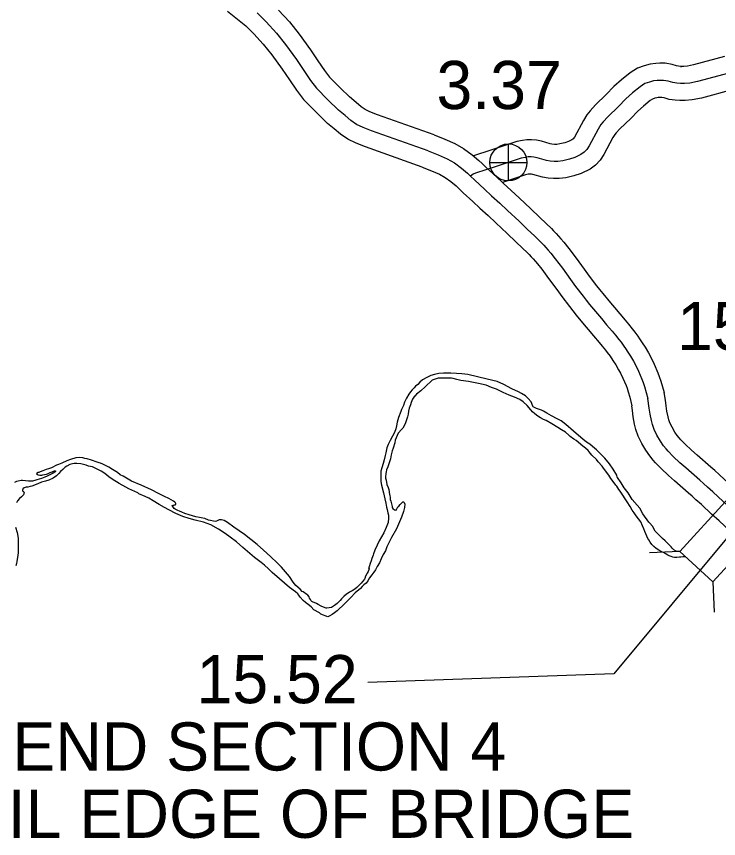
# Model space of a CAD drawing. Extents: x -83719 to 153526, y -11835 to 11446.
# Drawn here: x 13613.2 to 13818.5, y -1803.7 to -1563.3 of the extents above; entities that cross this region are included whole.
import ezdxf

# ---------------------------------------------------------------- set-up
doc = ezdxf.new("R2010")
doc.units = 0
for name, color, linetype in [('Level 10', 7, 'Continuous'), ('Level 15', 7, 'Continuous'), ('Level 20', 7, 'Continuous'), ('Level 25', 7, 'Continuous'), ('Level 26', 7, 'Continuous'), ('Level 58', 7, 'Continuous'), ('Level 59', 7, 'Continuous'), ('Level 9', 7, 'Continuous')]:
    doc.layers.add(name, color=color, linetype=linetype)

msp = doc.modelspace()

# ---------------------------------------------------------------- linework, layer by layer
at = {"layer": 'Level 10'}
for p, q in [((13807.37, -1577.92), (13807.64, -1577.93)), ((13807.37, -1587.92), (13807.11, -1587.92))]:
    msp.add_line(p, q, dxfattribs=at)
for points in [[(13820.22, -1575.04), (13811.14, -1577.46), (13809.34, -1577.85), (13808.34, -1577.92), (13807.37, -1577.92)], [(13807.64, -1577.93), (13806.75, -1577.89), (13806.15, -1577.79), (13804.91, -1577.43), (13802.84, -1577.03), (13801.32, -1577.03), (13800.11, -1577.07), (13798.44, -1577.26), (13796.76, -1577.75), (13794.74, -1578.46), (13792.63, -1579.81), (13790.11, -1581.83), (13787.85, -1583.78), (13785.64, -1586.18), (13782.52, -1589.18), (13780.9, -1590.91), (13779.97, -1592.1), (13778.95, -1593.74), (13776.32, -1598.6), (13775.99, -1599.12), (13775.86, -1599.25), (13775.6, -1599.45), (13774.61, -1599.93), (13773.52, -1600.28), (13772.04, -1600.62), (13771.21, -1600.73), (13770.5, -1600.73), (13769.77, -1600.69), (13769.28, -1600.61), (13766.68, -1599.84), (13765.2, -1599.51), (13763.82, -1599.41), (13762.44, -1599.41), (13761.16, -1599.6), (13759.5, -1599.93), (13751.91, -1602.47), (13746.82, -1604.08)], [(13822.78, -1584.71), (13813.47, -1587.19), (13810.78, -1587.76), (13808.74, -1587.92), (13807.37, -1587.92)], [(13807.11, -1587.92), (13805.73, -1587.85), (13804, -1587.58), (13802.55, -1587.16), (13801.87, -1587.03), (13801.48, -1587.03), (13800.84, -1587.05), (13800.42, -1587.1), (13799.83, -1587.27), (13799.16, -1587.5), (13798.46, -1587.95), (13796.5, -1589.52), (13794.82, -1590.98), (13792.79, -1593.18), (13789.64, -1596.21), (13788.51, -1597.41), (13788.18, -1597.84), (13787.59, -1598.77), (13784.96, -1603.65), (13783.85, -1605.4), (13782.49, -1606.77), (13780.9, -1608), (13778.31, -1609.25), (13776.17, -1609.93), (13773.82, -1610.48), (13771.85, -1610.73), (13770.23, -1610.73), (13768.69, -1610.65), (13767.03, -1610.37), (13764.19, -1609.53), (13763.76, -1609.43), (13763.47, -1609.41), (13763.18, -1609.41), (13762.85, -1609.46), (13762.06, -1609.62), (13755.31, -1611.88)]]:
    msp.add_lwpolyline(points, dxfattribs=at)
at = {"layer": 'Level 15'}
for points in [[(13674.97, -1561.81), (13680.28, -1566.05), (13682.64, -1568.37), (13685.4, -1571.42), (13687.92, -1574.58), (13690.95, -1578.79), (13693.07, -1581.9), (13695.09, -1584.93), (13697.14, -1587.63), (13700.57, -1591.07), (13704.18, -1594.59)], [(13689.86, -1561.45), (13693.02, -1564.94), (13695.9, -1568.53), (13699.15, -1573.06), (13701.35, -1576.31), (13703.24, -1579.11), (13704.7, -1581.05), (13707.99, -1584.34), (13710.54, -1586.87)], [(13735.35, -1597.99), (13718.79, -1592.11), (13716.56, -1591.21), (13715.12, -1590.53), (13714.04, -1589.8), (13712.49, -1588.48), (13710.54, -1586.87)], [(13731.85, -1607.36), (13715.24, -1601.46), (13712.57, -1600.38), (13710.14, -1599.25), (13707.96, -1597.75), (13706.07, -1596.15), (13704.18, -1594.59)], [(13735.35, -1597.99), (13738.46, -1599.21), (13741.34, -1600.5), (13743.95, -1601.96), (13746.42, -1603.75), (13748.37, -1605.42), (13749.39, -1606.37), (13750.67, -1607.59), (13753.41, -1610.12), (13755.48, -1612.05), (13757.89, -1614.21), (13760.21, -1616.38), (13763.58, -1619.56), (13766.1, -1621.99), (13768.12, -1623.89), (13769.59, -1625.34), (13770.25, -1626.01), (13771.04, -1626.82), (13771.67, -1627.53), (13772.4, -1628.33), (13773.28, -1629.35), (13774.73, -1631.19), (13776.82, -1634.01), (13779.2, -1637.25), (13780.69, -1639.25), (13782.83, -1642.1), (13783.7, -1643.22), (13784.61, -1644.35), (13786.86, -1647.07), (13788.04, -1648.47), (13789.56, -1650.27), (13791.17, -1652.17), (13792.15, -1653.32), (13793.25, -1654.66), (13793.97, -1655.61), (13794.87, -1656.85), (13795.39, -1657.58), (13796.16, -1658.74), (13796.97, -1660.02), (13797.96, -1661.71), (13798.72, -1663.11), (13799.61, -1664.97), (13800.7, -1667.53), (13801.1, -1668.6), (13801.61, -1670.02), (13802.52, -1673.3)], [(13731.85, -1607.36), (13734.59, -1608.43), (13736.85, -1609.44), (13738.55, -1610.4), (13740.22, -1611.6), (13741.72, -1612.89), (13742.56, -1613.67), (13743.82, -1614.87), (13746.6, -1617.45), (13748.73, -1619.43), (13751.13, -1621.58), (13753.36, -1623.67), (13756.69, -1626.81), (13759.21, -1629.23), (13761.19, -1631.1), (13762.52, -1632.4), (13763.09, -1632.98), (13763.71, -1633.63), (13764.23, -1634.22), (13764.92, -1634.97), (13765.56, -1635.71), (13766.78, -1637.26), (13768.78, -1639.95), (13771.16, -1643.19), (13772.68, -1645.24), (13774.89, -1648.18), (13775.86, -1649.42), (13776.86, -1650.67), (13779.19, -1653.48), (13780.39, -1654.91), (13781.93, -1656.73), (13783.54, -1658.63), (13784.47, -1659.73), (13785.41, -1660.87), (13785.94, -1661.57), (13786.74, -1662.66), (13787.12, -1663.2), (13787.76, -1664.18), (13788.43, -1665.24), (13789.25, -1666.63), (13789.81, -1667.66), (13790.49, -1669.09), (13791.41, -1671.24), (13791.71, -1672.05), (13792.07, -1673.06), (13792.52, -1674.65), (13793.07, -1677.18)], [(13816.21, -1695.12), (13812.18, -1691.57), (13810.54, -1690.13), (13808.67, -1688.4), (13807.44, -1687.11), (13806.94, -1686.55), (13806.37, -1685.86), (13805.7, -1684.84), (13804.86, -1683.42), (13804.23, -1682.13), (13803.92, -1681.27), (13803.71, -1680.38), (13803.39, -1678.77), (13803.17, -1677.19), (13802.94, -1675.51), (13802.52, -1673.3)], [(13809.69, -1702.71), (13805.58, -1699.08), (13803.85, -1697.56), (13801.65, -1695.53), (13800.05, -1693.86), (13799.33, -1693.03), (13798.33, -1691.84), (13797.21, -1690.13), (13796.06, -1688.17), (13795, -1686.02), (13794.32, -1684.11), (13793.94, -1682.53), (13793.52, -1680.43), (13793.27, -1678.56), (13793.07, -1677.18)], [(13837.23, -1714.48), (13835.25, -1712.54), (13833.35, -1710.78), (13831.44, -1709.01), (13830.04, -1707.77), (13828.45, -1706.28), (13825.37, -1703.44), (13823.2, -1701.45), (13820.17, -1698.68), (13818.6, -1697.25), (13817.36, -1696.11), (13816.21, -1695.12)], [(13830.25, -1721.63), (13828.36, -1719.79), (13826.54, -1718.11), (13824.72, -1716.41), (13823.3, -1715.16), (13821.65, -1713.6), (13818.6, -1710.8), (13816.44, -1708.82), (13813.43, -1706.06), (13811.85, -1704.63), (13810.72, -1703.59), (13809.69, -1702.71)]]:
    msp.add_lwpolyline(points, dxfattribs=at)
at = {"layer": 'Level 20'}
for p, q in [((13807.11, -1719.76), (13798.31, -1720.14)), ((13816.83, -1728.68), (13817.22, -1737.47))]:
    msp.add_line(p, q, dxfattribs=at)
msp.add_lwpolyline([(13816.83, -1728.68), (13843.6, -1699.49), (13833.87, -1690.57), (13807.11, -1719.76)], close=True, dxfattribs=at)
at = {"layer": 'Level 25'}
msp.add_lwpolyline([(13821.76, -1714.78), (13787.83, -1755.52), (13715.92, -1758.11)], dxfattribs=at)
at = {"layer": 'Level 26'}
for p, q in [((13757.03, -1611.44), (13757.03, -1600.61)), ((13751.61, -1606.02), (13762.44, -1606.02))]:
    msp.add_line(p, q, dxfattribs=at)
msp.add_circle((13757.03, -1606.02), 5.42, dxfattribs=at)
at = {"layer": 'Level 59'}
for points in [[(13683.6, -1562.3), (13686.25, -1564.91), (13689.21, -1568.18), (13691.91, -1571.56), (13695.05, -1575.93), (13697.21, -1579.1), (13699.17, -1582.02), (13700.92, -1584.34), (13704.28, -1587.7), (13707.36, -1590.73)], [(13821.5, -1579.88), (13812.3, -1582.33), (13810.06, -1582.81), (13808.54, -1582.92), (13807.37, -1582.92)], [(13807.37, -1582.92), (13806.24, -1582.87), (13805.07, -1582.69), (13803.73, -1582.3), (13802.36, -1582.03), (13801.4, -1582.03), (13800.47, -1582.06), (13799.43, -1582.18), (13798.29, -1582.51), (13796.95, -1582.98), (13795.55, -1583.88), (13793.31, -1585.67), (13791.33, -1587.38), (13789.21, -1589.68), (13786.08, -1592.7), (13784.7, -1594.16), (13784.08, -1594.97), (13783.27, -1596.25), (13780.64, -1601.13), (13779.92, -1602.26), (13779.18, -1603.01), (13778.25, -1603.73), (13776.46, -1604.59), (13774.85, -1605.1), (13772.93, -1605.55), (13771.53, -1605.73), (13770.37, -1605.73), (13769.23, -1605.67), (13768.16, -1605.49), (13765.44, -1604.68), (13764.48, -1604.47), (13763.64, -1604.41), (13762.81, -1604.41), (13762, -1604.53), (13760.78, -1604.77), (13753.46, -1607.22), (13747.37, -1609.15), (13746.76, -1609.49), (13745.98, -1610.02)], [(13733.6, -1602.67), (13717.01, -1596.78), (13714.56, -1595.79), (13712.63, -1594.89), (13711, -1593.77), (13709.28, -1592.31), (13707.36, -1590.73)], [(13733.6, -1602.67), (13736.52, -1603.82), (13739.1, -1604.97), (13741.25, -1606.18), (13743.32, -1607.68), (13745.04, -1609.16), (13745.98, -1610.02), (13747.25, -1611.23), (13750.01, -1613.79), (13752.1, -1615.74), (13754.51, -1617.9), (13756.78, -1620.03), (13760.14, -1623.18), (13762.65, -1625.61), (13764.66, -1627.49), (13766.06, -1628.87), (13766.67, -1629.5), (13767.37, -1630.23), (13767.95, -1630.87), (13768.66, -1631.65), (13769.42, -1632.53), (13770.75, -1634.23), (13772.8, -1636.98), (13775.18, -1640.22), (13776.68, -1642.25), (13778.86, -1645.14), (13779.78, -1646.32), (13780.73, -1647.51), (13783.03, -1650.28), (13784.21, -1651.69), (13785.74, -1653.5), (13787.36, -1655.4), (13788.31, -1656.53), (13789.33, -1657.76), (13789.96, -1658.59), (13790.8, -1659.75), (13791.25, -1660.39), (13791.96, -1661.46), (13792.7, -1662.63), (13793.61, -1664.17), (13794.26, -1665.38), (13795.05, -1667.03), (13796.05, -1669.38), (13796.41, -1670.33), (13796.84, -1671.54), (13797.83, -1675.08)], [(13812.95, -1698.91), (13808.88, -1695.33), (13807.19, -1693.85), (13805.16, -1691.97), (13803.74, -1690.49), (13803.14, -1689.79), (13802.35, -1688.85), (13801.45, -1687.48), (13800.46, -1685.8), (13799.61, -1684.07), (13799.12, -1682.69), (13798.83, -1681.45), (13798.45, -1679.6), (13798.22, -1677.87), (13797.83, -1675.08)], [(13833.74, -1718.05), (13831.8, -1716.17), (13829.94, -1714.45), (13828.08, -1712.71), (13826.67, -1711.46), (13825.05, -1709.94), (13821.98, -1707.12), (13819.82, -1705.13), (13816.8, -1702.37), (13815.23, -1700.94), (13814.04, -1699.85), (13812.95, -1698.91)]]:
    msp.add_lwpolyline(points, dxfattribs=at)
at = {"layer": 'Level 9'}
for points in [[(13807.04, -1719.79), (13806.62, -1719.77), (13806.39, -1719.77), (13806.05, -1719.68), (13805.35, -1719.32), (13804.88, -1718.8), (13804.57, -1718.37), (13804.4, -1718.24), (13803.15, -1716.99), (13802.84, -1716.66), (13802.1, -1715.97), (13801.63, -1715.51), (13800.88, -1714.85), (13799.97, -1713.83), (13799.14, -1712.37), (13798.33, -1711.52), (13798.06, -1711.22), (13796.36, -1708.74), (13795.46, -1707.12), (13794.68, -1706.2), (13793.23, -1704.58), (13792, -1702.63), (13790.91, -1701.14), (13789.99, -1699.72), (13788.89, -1698.1), (13788.86, -1698), (13788.75, -1697.5), (13787.69, -1695.68), (13786.63, -1694.1), (13785.21, -1692.48), (13784.16, -1691.4), (13782.74, -1690.02), (13781.66, -1689.03), (13780.88, -1688.44), (13779.87, -1687.82), (13778.76, -1686.94), (13777.51, -1685.85), (13776.02, -1684.57), (13773.86, -1682.67), (13772.41, -1681.56), (13771.24, -1680.94), (13769.66, -1680.1), (13768.24, -1679.32), (13767.34, -1678.73), (13766.73, -1678.47), (13766.13, -1678.28), (13765.29, -1677.99), (13764.28, -1677.51), (13764.21, -1677.27), (13763.73, -1676.01), (13762.85, -1675.02), (13762.04, -1674.3), (13760.83, -1673.62), (13759.95, -1673.1), (13758.07, -1672.19), (13755.72, -1670.99), (13753.74, -1670.12), (13750.86, -1669.36), (13745.18, -1667.98), (13743.44, -1667.81), (13741.91, -1667.7), (13740.21, -1667.62), (13738.08, -1667.66), (13736.68, -1667.78), (13735.42, -1668.03), (13734.32, -1668.35), (13733.16, -1668.9), (13731.91, -1669.59), (13731.12, -1670.3), (13730.53, -1670.91), (13729.9, -1671.45), (13729.45, -1671.96), (13728.95, -1672.54), (13728.46, -1673.14), (13727.97, -1673.82), (13727.23, -1674.97), (13726.68, -1676.14), (13726.36, -1677.05), (13725.81, -1678.26), (13725.59, -1678.8), (13724.91, -1680.64), (13724.5, -1681.95), (13724.29, -1683.03), (13724.1, -1683.93), (13723.72, -1684.94), (13723.13, -1686.08), (13722.52, -1687.29), (13721.9, -1688.5), (13721.52, -1689.51), (13721.21, -1690.89), (13721.02, -1691.69), (13720.71, -1692.93), (13720.46, -1694)], [(13808.86, -1721.33), (13808.81, -1721.34), (13808.18, -1721.35), (13808.01, -1721.35), (13807.45, -1721.39), (13807.02, -1721.47), (13806.28, -1721.55), (13805.58, -1721.52), (13805.05, -1721.4), (13804.61, -1721.24), (13804.04, -1721.08), (13803.67, -1720.88), (13802.87, -1720.33), (13802.36, -1720.1), (13801.56, -1719.75), (13801.02, -1719.42), (13800.18, -1718.9), (13799.57, -1718.34), (13798.93, -1717.75), (13798.48, -1717.06), (13798.04, -1716.36), (13797.83, -1715.96), (13797.49, -1715.34), (13797.18, -1714.64), (13796.94, -1713.94), (13796.59, -1713.11), (13796.21, -1712.32), (13795.73, -1711.09), (13794.4, -1709.37), (13793.82, -1708.48), (13793.21, -1707.65), (13792.59, -1706.66), (13792.39, -1706.36), (13791.94, -1705.54), (13791.12, -1704.41), (13790.47, -1703.29), (13789.69, -1702.13), (13789.28, -1701.67), (13788.7, -1700.71), (13788.46, -1700.41), (13787.61, -1699.29), (13787, -1698.4), (13786.42, -1697.47), (13784.85, -1695.39), (13784.41, -1694.83), (13783.29, -1693.58), (13782.75, -1692.89), (13781.46, -1691.57), (13780.65, -1690.68), (13780.31, -1690.25), (13779.6, -1689.56), (13778.79, -1689.01), (13776.83, -1687.33), (13776.16, -1686.94), (13775.11, -1686.12), (13774.67, -1685.73), (13773.7, -1684.88), (13772.52, -1684.16), (13771.47, -1683.51), (13769.76, -1682.43), (13768.05, -1681.52), (13767.31, -1681.17), (13766.4, -1680.71), (13765.59, -1680.23), (13764.72, -1679.5), (13764.11, -1678.91), (13763.63, -1678.39), (13762.51, -1677.13), (13761.33, -1676.05), (13760.39, -1675.36), (13758.84, -1674.65), (13757.23, -1674.11), (13755.52, -1673.3), (13753.51, -1672.33), (13752.13, -1671.78), (13750.49, -1671.17), (13748.29, -1670.67), (13745.41, -1670.08), (13743.17, -1669.75), (13741.97, -1669.47), (13740.93, -1669.18), (13740.4, -1669.12), (13739.93, -1669.06), (13738.56, -1669.08), (13737.93, -1669.09), (13736.53, -1669.05), (13734.77, -1669.64), (13732.71, -1671.68), (13731.42, -1672.8), (13730.21, -1673.79), (13729.68, -1674.33), (13729.58, -1674.4), (13728.96, -1675.21), (13728.64, -1676.21), (13728.42, -1676.92), (13728.07, -1677.86), (13727.82, -1678.76), (13727.7, -1679.6)], [(13727.7, -1679.6), (13727.51, -1680.4), (13727.22, -1681.28), (13726.94, -1682.18), (13726.55, -1683.06), (13726.13, -1683.7), (13725.8, -1684.14), (13724.85, -1685.15), (13723.95, -1687.2), (13723.83, -1688.01), (13723.32, -1689.58), (13723.1, -1690.39), (13722.75, -1691.5), (13722.53, -1692.64), (13721.77, -1695.05), (13721.45, -1695.86), (13721.26, -1696.49), (13721.24, -1697), (13721.12, -1697.9), (13721.12, -1698.33), (13721.27, -1698.97), (13721.52, -1700.23), (13721.9, -1701.09), (13722.07, -1701.66), (13722.19, -1702.36), (13722.22, -1702.56), (13722.4, -1703.46), (13722.44, -1703.86), (13722.52, -1704.62), (13722.63, -1705.02), (13722.91, -1705.85), (13723.02, -1706.59), (13723.09, -1706.89), (13723.29, -1707.18), (13723.73, -1707.58), (13723.87, -1707.61), (13724.13, -1707.7), (13724.2, -1707.67), (13724.23, -1707.67), (13724.33, -1707.47), (13724.49, -1707.13), (13724.59, -1706.96), (13724.75, -1706.76), (13725.01, -1706.49), (13725.41, -1706.05), (13725.57, -1705.81), (13726.13, -1705.27), (13726.33, -1705.3), (13726.53, -1705.43), (13726.74, -1705.93), (13726.65, -1706.9), (13726.41, -1708.1), (13725.83, -1709.72), (13724.28, -1713.14), (13722.86, -1715.7), (13722.18, -1717.02), (13721.53, -1718.43), (13721.12, -1719.54), (13720.44, -1720.65), (13719.86, -1721.96), (13719.31, -1723.14), (13718.69, -1724.18), (13718.14, -1725.16), (13717.72, -1725.8), (13717.1, -1726.58), (13716.41, -1727.52), (13715.99, -1728.36), (13715.43, -1729.07), (13714.81, -1729.55), (13714.28, -1730.03), (13713.76, -1730.64), (13712.21, -1731.89), (13710.97, -1733.22), (13709.75, -1734.54), (13708.77, -1735.49), (13707.36, -1736.71), (13706.96, -1737.08), (13706.24, -1737.7), (13705.48, -1738.17), (13704.82, -1738.62), (13704.26, -1738.93), (13702.18, -1738.12), (13701.84, -1737.7), (13700.13, -1736.85), (13699.38, -1735.93), (13698.54, -1735.24), (13697.76, -1734.72), (13697.05, -1734.13), (13696.21, -1733.17), (13696.14, -1733.14), (13695.76, -1732.51), (13695.46, -1732.15), (13694.85, -1731.56), (13693.09, -1730.28), (13690.16, -1727.79), (13688, -1725.89), (13686.91, -1724.87), (13685.7, -1723.75), (13684.78, -1722.96), (13682.83, -1721.56), (13679.45, -1718.64)], [(13660.06, -1707.61), (13659.59, -1707.39), (13659.38, -1707.19), (13659.11, -1706.93), (13658.77, -1706.3), (13659, -1706.23), (13659.1, -1706.22), (13659.17, -1706.22), (13659.27, -1706.19), (13659.47, -1706.18), (13659.67, -1706.15), (13659.8, -1706.05), (13659.79, -1705.75), (13659.73, -1705.58), (13659.55, -1705.32), (13659.15, -1705.02), (13657.74, -1704.24), (13656.56, -1703.66), (13654.78, -1702.82), (13652.73, -1701.71), (13649.68, -1700.42), (13646.86, -1699.2), (13644.41, -1697.8), (13643.54, -1697.35), (13642.73, -1696.72), (13641.31, -1695.81), (13640.27, -1695.16), (13639.26, -1694.61), (13638.49, -1694.25), (13637.79, -1693.96), (13637.45, -1693.86), (13636.85, -1693.64), (13635.17, -1693.06), (13633.94, -1692.68), (13633.2, -1692.56), (13632.6, -1692.44), (13631.73, -1692.32), (13630.57, -1692.43), (13629.01, -1692.89), (13627.95, -1693.28), (13626.49, -1693.93), (13625.53, -1694.31), (13624.97, -1694.56), (13623.48, -1695.35), (13622.58, -1695.59), (13621.92, -1695.84), (13620.99, -1696.19), (13620.17, -1696.5), (13619.74, -1696.64), (13619.5, -1696.71), (13619.47, -1696.71), (13619.37, -1696.74), (13619.27, -1696.81), (13619.14, -1697.05), (13619.21, -1697.18), (13619.35, -1697.28), (13619.48, -1697.34), (13619.68, -1697.41), (13620.05, -1697.44), (13620.35, -1697.43), (13620.65, -1697.43), (13620.91, -1697.39), (13621.45, -1697.31), (13622.01, -1697.17), (13622.31, -1697.03), (13622.87, -1696.79), (13623.07, -1696.69), (13623.7, -1696.48), (13624.1, -1696.31), (13624.36, -1696.2), (13624.56, -1696.2), (13624.63, -1696.23), (13624.66, -1696.3), (13624.66, -1696.4), (13624.47, -1696.63), (13624, -1696.87), (13623.77, -1696.94), (13623.21, -1697.25), (13622.25, -1697.77), (13621.56, -1698.05), (13620.53, -1698.4), (13619.87, -1698.61), (13619.17, -1698.82), (13618.57, -1699.03), (13618.21, -1699.13), (13617.91, -1699.2), (13617.71, -1699.24), (13617.28, -1699.25), (13616.78, -1699.22), (13615.91, -1699.1), (13615.01, -1699.05), (13614.61, -1699.05), (13613.74, -1699.17), (13613.25, -1699.31), (13612.65, -1699.59)], [(13679.45, -1718.64), (13677.56, -1717), (13675.71, -1715.62), (13674.26, -1714.47), (13672.31, -1713.24), (13670.05, -1712), (13667.88, -1711.2), (13665.5, -1710.57), (13663.76, -1710.16), (13661.92, -1709.52), (13659.81, -1708.65), (13657.76, -1707.58), (13656.48, -1706.9), (13655, -1705.99), (13653.19, -1705.01), (13651.91, -1704.23), (13650.87, -1703.74), (13648.99, -1702.87), (13648.68, -1702.61), (13646.13, -1701.45), (13645.26, -1700.99), (13643.24, -1699.89), (13641.26, -1698.62), (13640.25, -1697.96), (13639.03, -1696.98), (13637.96, -1696.33), (13637.05, -1695.84), (13635.47, -1695.06), (13634.27, -1694.78), (13633.63, -1694.52), (13632.02, -1694.11), (13630.92, -1694.03), (13630.09, -1694.08), (13629.59, -1694.15), (13628.86, -1694.36), (13627.94, -1694.81), (13627.44, -1695.12), (13626.82, -1695.76), (13626.1, -1696.41), (13625.61, -1696.98), (13624.98, -1697.66), (13623.99, -1698.31), (13622.74, -1698.9), (13621.71, -1699.25), (13620.55, -1699.53), (13619.49, -1700.02), (13617.7, -1700.71), (13617.27, -1700.82), (13616.57, -1700.93), (13616.07, -1701), (13615.54, -1701.14), (13615.11, -1701.48), (13615.08, -1701.52), (13614.98, -1701.89), (13614.99, -1702.02), (13615.06, -1702.12), (13615.16, -1702.19), (13615.29, -1702.25), (13615.42, -1702.31), (13615.46, -1702.48), (13615.34, -1703.18), (13614.72, -1703.83), (13614.16, -1704.3), (13613.5, -1704.98), (13613.21, -1705.59)], [(13720.46, -1694), (13720.08, -1695.28), (13719.79, -1696.32), (13719.74, -1697.39), (13719.77, -1699.29), (13719.96, -1700.42), (13720.52, -1702.58), (13720.88, -1704.41), (13721.2, -1705.68), (13721.45, -1706.81), (13721.63, -1707.48), (13721.81, -1708.51), (13721.96, -1709.14), (13722, -1710.07), (13721.86, -1711.28), (13721.31, -1712.79), (13720.6, -1714.34), (13719.27, -1716.69), (13718.69, -1717.94), (13718.02, -1719.42), (13717.63, -1720.43), (13717.51, -1720.83), (13717.12, -1721.8), (13716.9, -1722.47), (13716.64, -1723.25), (13716.36, -1724.22), (13716.16, -1724.59), (13716.33, -1724.82), (13716.08, -1725.59), (13715.72, -1726.16), (13715.69, -1726.3), (13715.3, -1727.04), (13715.08, -1727.64), (13714.95, -1727.91), (13714.53, -1728.49), (13714, -1729.03), (13713.51, -1729.54), (13712.69, -1730.32), (13712.1, -1730.79), (13711.34, -1731.27), (13710.54, -1731.69), (13710.18, -1731.96), (13709.75, -1732.27), (13708.9, -1732.91), (13708.24, -1733.62), (13707.85, -1734.1), (13707.03, -1734.95), (13706.21, -1735.59), (13705.31, -1736.11), (13704.62, -1736.25), (13703.98, -1736.33), (13703.75, -1736.33), (13702.98, -1736.04), (13702.34, -1735.72), (13701.47, -1735.3), (13700.9, -1734.97), (13700.29, -1734.71), (13699.93, -1734.55), (13699.59, -1734.39), (13699.32, -1734.09), (13699.15, -1733.86), (13698.94, -1733.43), (13698.77, -1733), (13698.43, -1732.51), (13698.16, -1732.31), (13697.08, -1731.62), (13696.74, -1731.43), (13696.2, -1730.84), (13694.92, -1729.69), (13694.17, -1728.73), (13693.01, -1727.11), (13691.89, -1725.69), (13690.7, -1724.38), (13689.59, -1723.19), (13687.52, -1721.28), (13685.46, -1719.38), (13683.6, -1717.77), (13681.78, -1716.23), (13679.86, -1714.82), (13676.76, -1712.63), (13674.91, -1711.26), (13673.93, -1710.67), (13673.16, -1710.48), (13672.5, -1710.53), (13672.1, -1710.73), (13671.7, -1710.94), (13671.37, -1710.98), (13670.8, -1710.92), (13669.97, -1710.73), (13669.4, -1710.58), (13668.26, -1710.16), (13667.26, -1709.94), (13666.76, -1709.85), (13665.65, -1709.63), (13664.65, -1709.35), (13663.68, -1709.06), (13662.5, -1708.64), (13661.6, -1708.32), (13660.93, -1708.03), (13660.43, -1707.77), (13660.06, -1707.61)], [(13612.99, -1712.64), (13613.48, -1714.2), (13613.66, -1715.26), (13613.74, -1715.96), (13613.79, -1717.37), (13613.74, -1718.24), (13613.72, -1719.27), (13613.7, -1720.11), (13613.65, -1720.97), (13613.46, -1721.98), (13613.34, -1722.75), (13613.25, -1723.32), (13613.03, -1723.96)]]:
    msp.add_lwpolyline(points, dxfattribs=at)

# ---------------------------------------------------------------- texts
at = {"layer": 'Level 25'}
for s, p in [('3.37', (13736, -1590.41)), ('15.52', (13665.87, -1764.14)), ('END SECTION 4', (13612.02, -1783.83)), ('TRAIL EDGE OF BRIDGE', (13573.07, -1803.51))]:
    msp.add_text(s, height=14.08, dxfattribs=at).set_placement(p)
at = {"layer": 'Level 58'}
msp.add_text('15.23', height=14.08, dxfattribs=at).set_placement((13806.32, -1660.9))

doc.saveas('drawing.dxf')
